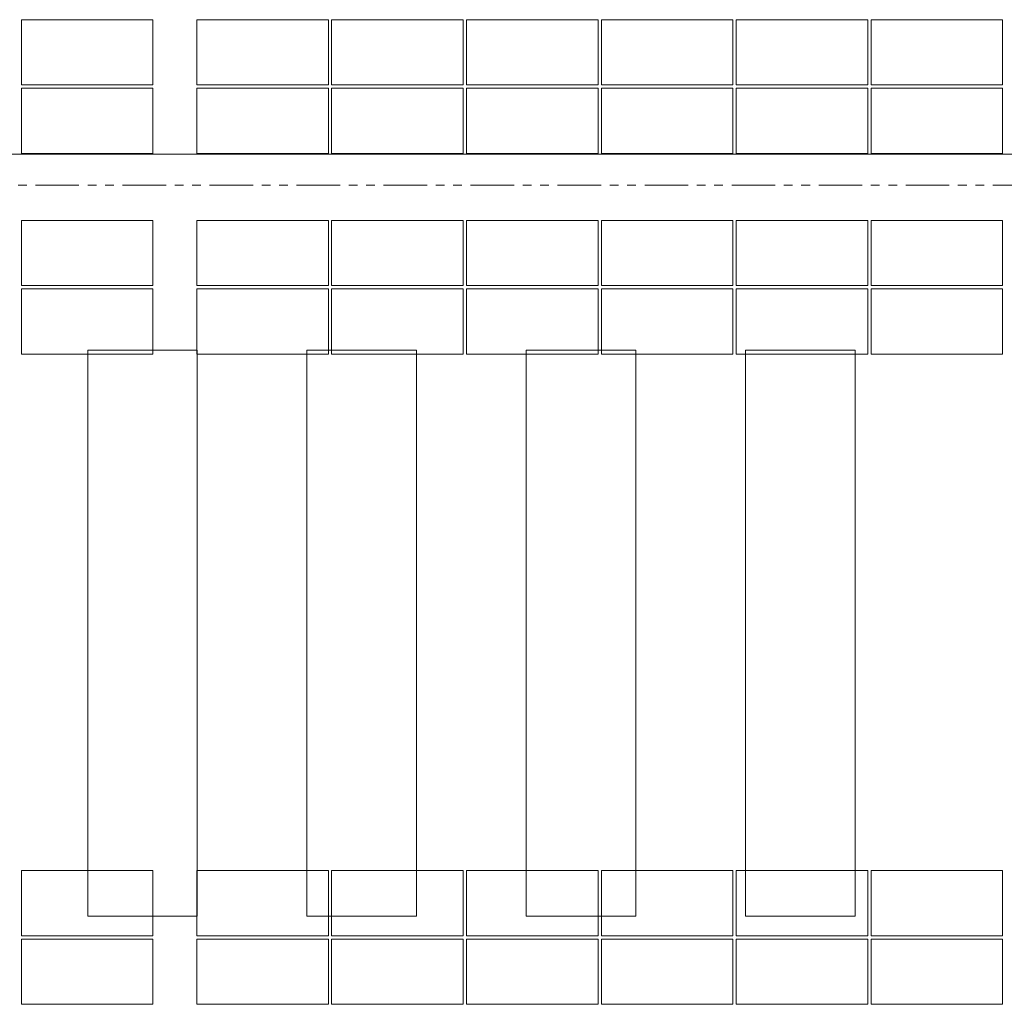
# Model space of a CAD drawing. Header units: millimetres. Extents: x -916886 to 3713765, y -2985421 to 1675785.
# Tile 596 of 656: x 381155 to 390135, y 153945 to 162925. Entities that reach past the tile are written whole.
import ezdxf

# ---------------------------------------------------------------- set-up
doc = ezdxf.new("R2010")
doc.units = ezdxf.units.MM
doc.linetypes.add('PHANTOM2', pattern=[31.75, 15.875, -3.175, 3.175, -3.175, 3.175, -3.175])
for name, color, linetype, lineweight in [('A99_FVE', 30, 'Continuous', 5), ('A99_S_kce-demolice', 30, 'Continuous', 20), ('A99_S_kce-pohl', 7, 'Continuous', 5)]:
    doc.layers.add(name, color=color, linetype=linetype, lineweight=lineweight)

msp = doc.modelspace()

# ---------------------------------------------------------------- linework, layer by layer
at = {"layer": 'A99_FVE', "lineweight": 5, "ltscale": 2}
for points in [[(382370, 162330), (382370, 162925), (381170, 162925), (381170, 162330)], [(382770, 162330), (382770, 162925), (383970, 162925), (383970, 162330)], [(384000, 162330), (384000, 162925), (385200, 162925), (385200, 162330)], [(385230, 162330), (385230, 162925), (386430, 162925), (386430, 162330)], [(386460, 162330), (386460, 162925), (387660, 162925), (387660, 162330)], [(387690, 162330), (387690, 162925), (388890, 162925), (388890, 162330)], [(390120, 162330), (390120, 162925), (388920, 162925), (388920, 162330)], [(382370, 161705), (382370, 162300), (381170, 162300), (381170, 161705)], [(382770, 161705), (382770, 162300), (383970, 162300), (383970, 161705)], [(384000, 161705), (384000, 162300), (385200, 162300), (385200, 161705)], [(385230, 161705), (385230, 162300), (386430, 162300), (386430, 161705)], [(386460, 161705), (386460, 162300), (387660, 162300), (387660, 161705)], [(387690, 161705), (387690, 162300), (388890, 162300), (388890, 161705)], [(390120, 161705), (390120, 162300), (388920, 162300), (388920, 161705)], [(382370, 160500), (382370, 161095), (381170, 161095), (381170, 160500)], [(382770, 160500), (382770, 161095), (383970, 161095), (383970, 160500)], [(384000, 160500), (384000, 161095), (385200, 161095), (385200, 160500)], [(385230, 160500), (385230, 161095), (386430, 161095), (386430, 160500)], [(386460, 160500), (386460, 161095), (387660, 161095), (387660, 160500)], [(387690, 160500), (387690, 161095), (388890, 161095), (388890, 160500)], [(390120, 160500), (390120, 161095), (388920, 161095), (388920, 160500)], [(382370, 159875), (382370, 160470), (381170, 160470), (381170, 159875)], [(382770, 159875), (382770, 160470), (383970, 160470), (383970, 159875)], [(384000, 159875), (384000, 160470), (385200, 160470), (385200, 159875)], [(385230, 159875), (385230, 160470), (386430, 160470), (386430, 159875)], [(386460, 159875), (386460, 160470), (387660, 160470), (387660, 159875)], [(387690, 159875), (387690, 160470), (388890, 160470), (388890, 159875)], [(390120, 159875), (390120, 160470), (388920, 160470), (388920, 159875)], [(382370, 155165), (382370, 154570), (381170, 154570), (381170, 155165)], [(382770, 155165), (382770, 154570), (383970, 154570), (383970, 155165)], [(384000, 155165), (384000, 154570), (385200, 154570), (385200, 155165)], [(385230, 155165), (385230, 154570), (386430, 154570), (386430, 155165)], [(386460, 155165), (386460, 154570), (387660, 154570), (387660, 155165)], [(387690, 155165), (387690, 154570), (388890, 154570), (388890, 155165)], [(390120, 155165), (390120, 154570), (388920, 154570), (388920, 155165)], [(382370, 153945), (382370, 154540), (381170, 154540), (381170, 153945)], [(382770, 153945), (382770, 154540), (383970, 154540), (383970, 153945)], [(384000, 153945), (384000, 154540), (385200, 154540), (385200, 153945)], [(385230, 153945), (385230, 154540), (386430, 154540), (386430, 153945)], [(386460, 153945), (386460, 154540), (387660, 154540), (387660, 153945)], [(387690, 153945), (387690, 154540), (388890, 154540), (388890, 153945)], [(390120, 153945), (390120, 154540), (388920, 154540), (388920, 153945)]]:
    msp.add_lwpolyline(points, close=True, dxfattribs=at)
at = {"layer": 'A99_S_kce-demolice', "linetype": 'PHANTOM2', "lineweight": 9, "ltscale": 25}
msp.add_lwpolyline([(307480, 161415), (438810, 161415)], dxfattribs=at)
at = {"layer": 'A99_S_kce-demolice', "linetype": 'Continuous', "lineweight": 9}
for points in [[(381775, 159910), (382775, 159910), (382775, 154750), (381775, 154750)], [(383775, 159910), (384775, 159910), (384775, 154750), (383775, 154750)], [(385775, 159910), (386775, 159910), (386775, 154750), (385775, 154750)], [(387775, 159910), (388775, 159910), (388775, 154750), (387775, 154750)]]:
    msp.add_lwpolyline(points, close=True, dxfattribs=at)
at = {"layer": 'A99_S_kce-pohl', "linetype": 'Continuous'}
msp.add_lwpolyline([(438875.5, 161700), (299400, 161700)], dxfattribs=at)

doc.saveas('drawing.dxf')
